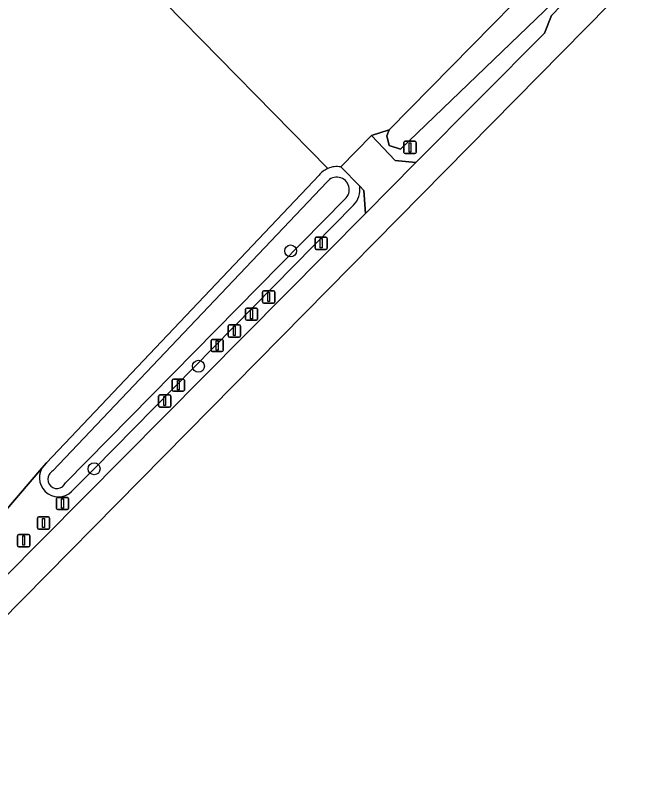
# Model space of a CAD drawing. Extents: x 162184 to 163154, y 385507 to 386516.
# Drawn here: x 163095.6 to 163147, y 386377.2 to 386439.8 of the extents above; entities that cross this region are included whole.
import ezdxf

# ---------------------------------------------------------------- set-up
doc = ezdxf.new("R2010")
doc.units = 0
for name, color, linetype in [('IMGEO_Afsluitpaal', 7, 'Continuous'), ('IMGEO_Boom', 7, 'Continuous'), ('IMGEO_Erf', 7, 'Continuous'), ('IMGEO_Groenvoorziening', 7, 'Continuous'), ('IMGEO_Lichtmast', 7, 'Continuous'), ('IMGEO_Oever', 7, 'Continuous'), ('IMGEO_Rijbaan_lokaal_open', 7, 'Continuous'), ('IMGEO_Voetpad_open', 7, 'Continuous'), ('IMGEO_Waterloop', 7, 'Continuous')]:
    doc.layers.add(name, color=color, linetype=linetype)

msp = doc.modelspace()

# ---------------------------------------------------------------- linework, layer by layer
at = {"layer": 'IMGEO_Afsluitpaal'}
for p, q in [((163120.085, 386420.815), (163120.085, 386421.615)), ((163120.085, 386421.615), (163120.085, 386420.815)), ((163120.185, 386421.715), (163120.975, 386421.715)), ((163120.975, 386421.715), (163120.185, 386421.715)), ((163121.075, 386421.615), (163121.075, 386420.815)), ((163121.075, 386420.815), (163121.075, 386421.615)), ((163120.975, 386420.715), (163120.185, 386420.715)), ((163120.185, 386420.715), (163120.975, 386420.715)), ((163115.81, 386416.43), (163115.81, 386417.23)), ((163115.81, 386417.23), (163115.81, 386416.43)), ((163115.91, 386417.33), (163116.7, 386417.33)), ((163116.7, 386417.33), (163115.91, 386417.33)), ((163116.8, 386417.23), (163116.8, 386416.43)), ((163116.8, 386416.43), (163116.8, 386417.23)), ((163116.7, 386416.33), (163115.91, 386416.33)), ((163115.91, 386416.33), (163116.7, 386416.33)), ((163114.409, 386415.029), (163114.409, 386415.829)), ((163114.409, 386415.829), (163114.409, 386415.029)), ((163114.509, 386415.929), (163115.299, 386415.929)), ((163115.299, 386415.929), (163114.509, 386415.929)), ((163115.399, 386415.829), (163115.399, 386415.029)), ((163115.399, 386415.029), (163115.399, 386415.829)), ((163113.009, 386413.665), (163113.009, 386414.465)), ((163113.009, 386414.465), (163113.009, 386413.665)), ((163113.109, 386414.565), (163113.899, 386414.565)), ((163113.899, 386414.565), (163113.109, 386414.565)), ((163113.999, 386414.465), (163113.999, 386413.665)), ((163113.999, 386413.665), (163113.999, 386414.465)), ((163115.299, 386414.929), (163114.509, 386414.929)), ((163114.509, 386414.929), (163115.299, 386414.929)), ((163113.899, 386413.565), (163113.109, 386413.565)), ((163113.109, 386413.565), (163113.899, 386413.565)), ((163108.439, 386409.243), (163108.439, 386410.043)), ((163108.439, 386410.043), (163108.439, 386409.243)), ((163108.539, 386410.143), (163109.329, 386410.143)), ((163109.329, 386410.143), (163108.539, 386410.143)), ((163109.429, 386410.043), (163109.429, 386409.243)), ((163109.429, 386409.243), (163109.429, 386410.043)), ((163107.433, 386408.853), (163108.223, 386408.853)), ((163108.223, 386408.853), (163107.433, 386408.853)), ((163109.329, 386409.143), (163108.539, 386409.143)), ((163108.539, 386409.143), (163109.329, 386409.143)), ((163107.333, 386407.953), (163107.333, 386408.753)), ((163107.333, 386408.753), (163107.333, 386407.953)), ((163108.323, 386408.753), (163108.323, 386407.953)), ((163108.323, 386407.953), (163108.323, 386408.753)), ((163108.223, 386407.853), (163107.433, 386407.853)), ((163107.433, 386407.853), (163108.223, 386407.853)), ((163099.004, 386399.587), (163099.004, 386400.387)), ((163099.004, 386400.387), (163099.004, 386399.587)), ((163099.104, 386400.487), (163099.894, 386400.487)), ((163099.894, 386400.487), (163099.104, 386400.487)), ((163099.994, 386400.387), (163099.994, 386399.587)), ((163099.994, 386399.587), (163099.994, 386400.387)), ((163099.894, 386399.487), (163099.104, 386399.487)), ((163099.104, 386399.487), (163099.894, 386399.487)), ((163097.456, 386398.002), (163097.456, 386398.802)), ((163097.456, 386398.802), (163097.456, 386398.002)), ((163097.556, 386398.902), (163098.346, 386398.902)), ((163098.346, 386398.902), (163097.556, 386398.902)), ((163098.446, 386398.802), (163098.446, 386398.002)), ((163098.446, 386398.002), (163098.446, 386398.802)), ((163098.346, 386397.902), (163097.556, 386397.902)), ((163097.556, 386397.902), (163098.346, 386397.902)), ((163095.834, 386396.565), (163095.834, 386397.365)), ((163095.834, 386397.365), (163095.834, 386396.565)), ((163095.934, 386397.465), (163096.724, 386397.465)), ((163096.724, 386397.465), (163095.934, 386397.465)), ((163096.824, 386397.365), (163096.824, 386396.565)), ((163096.824, 386396.565), (163096.824, 386397.365)), ((163096.724, 386396.465), (163095.934, 386396.465)), ((163095.934, 386396.465), (163096.724, 386396.465))]:
    msp.add_line(p, q, dxfattribs=at)
for points in [[(163120.505, 386421.59), (163120.655, 386421.59), (163120.655, 386420.84), (163120.505, 386420.84), (163120.505, 386421.59)], [(163116.23, 386417.205), (163116.38, 386417.205), (163116.38, 386416.455), (163116.23, 386416.455), (163116.23, 386417.205)], [(163114.829, 386415.804), (163114.979, 386415.804), (163114.979, 386415.054), (163114.829, 386415.054), (163114.829, 386415.804)], [(163113.429, 386414.44), (163113.579, 386414.44), (163113.579, 386413.69), (163113.429, 386413.69), (163113.429, 386414.44)], [(163108.859, 386410.018), (163109.009, 386410.018), (163109.009, 386409.268), (163108.859, 386409.268), (163108.859, 386410.018)], [(163107.753, 386408.728), (163107.903, 386408.728), (163107.903, 386407.978), (163107.753, 386407.978), (163107.753, 386408.728)], [(163099.424, 386400.362), (163099.574, 386400.362), (163099.574, 386399.612), (163099.424, 386399.612), (163099.424, 386400.362)], [(163097.876, 386398.777), (163098.026, 386398.777), (163098.026, 386398.027), (163097.876, 386398.027), (163097.876, 386398.777)], [(163096.254, 386397.34), (163096.404, 386397.34), (163096.404, 386396.59), (163096.254, 386396.59), (163096.254, 386397.34)]]:
    msp.add_lwpolyline(points, dxfattribs=at)
for centre, start, end in [((163120.185, 386421.615), 90, 180), ((163120.185, 386421.615), 90, 180), ((163120.975, 386421.615), 0, 90), ((163120.975, 386421.615), 360, 90), ((163120.185, 386420.815), 180, 270), ((163120.185, 386420.815), 180, 270), ((163120.975, 386420.815), 270, 0), ((163120.975, 386420.815), 270, 0), ((163115.91, 386417.23), 90, 180), ((163115.91, 386417.23), 90, 180), ((163116.7, 386417.23), 0, 90), ((163116.7, 386417.23), 360, 90), ((163115.91, 386416.43), 180, 270), ((163115.91, 386416.43), 180, 270), ((163116.7, 386416.43), 270, 0), ((163116.7, 386416.43), 270, 0), ((163114.509, 386415.829), 90, 180), ((163114.509, 386415.829), 90, 180), ((163115.299, 386415.829), 0, 90), ((163115.299, 386415.829), 360, 90), ((163114.509, 386415.029), 180, 270), ((163114.509, 386415.029), 180, 270), ((163115.299, 386415.029), 270, 0), ((163115.299, 386415.029), 270, 0), ((163113.109, 386414.465), 90, 180), ((163113.109, 386414.465), 90, 180), ((163113.899, 386414.465), 0, 90), ((163113.899, 386414.465), 360, 90), ((163113.109, 386413.665), 180, 270), ((163113.109, 386413.665), 180, 270), ((163113.899, 386413.665), 270, 0), ((163113.899, 386413.665), 270, 0), ((163108.539, 386410.043), 90, 180), ((163108.539, 386410.043), 90, 180), ((163109.329, 386410.043), 0, 90), ((163109.329, 386410.043), 360, 90), ((163107.433, 386408.753), 90, 180), ((163107.433, 386408.753), 90, 180), ((163108.223, 386408.753), 0, 90), ((163108.223, 386408.753), 360, 90), ((163108.539, 386409.243), 180, 270), ((163108.539, 386409.243), 180, 270), ((163109.329, 386409.243), 270, 0), ((163109.329, 386409.243), 270, 0), ((163107.433, 386407.953), 180, 270), ((163107.433, 386407.953), 180, 270), ((163108.223, 386407.953), 270, 0), ((163108.223, 386407.953), 270, 0), ((163099.104, 386400.387), 90, 180), ((163099.104, 386400.387), 90, 180), ((163099.894, 386400.387), 0, 90), ((163099.894, 386400.387), 360, 90), ((163099.104, 386399.587), 180, 270), ((163099.104, 386399.587), 180, 270), ((163099.894, 386399.587), 270, 0), ((163099.894, 386399.587), 270, 0), ((163097.556, 386398.802), 90, 180), ((163097.556, 386398.802), 90, 180), ((163098.346, 386398.802), 0, 90), ((163098.346, 386398.802), 360, 90), ((163097.556, 386398.002), 180, 270), ((163097.556, 386398.002), 180, 270), ((163098.346, 386398.002), 270, 0), ((163098.346, 386398.002), 270, 0), ((163095.934, 386397.365), 90, 180), ((163095.934, 386397.365), 90, 180), ((163096.724, 386397.365), 0, 90), ((163096.724, 386397.365), 360, 90), ((163095.934, 386396.565), 180, 270), ((163095.934, 386396.565), 180, 270), ((163096.724, 386396.565), 270, 0), ((163096.724, 386396.565), 270, 0)]:
    msp.add_arc(centre, 0.1, start, end, dxfattribs=at)
at = {"layer": 'IMGEO_Boom'}
for centre in [(163118.096, 386420.588), (163110.578, 386411.183), (163102.07, 386402.82)]:
    msp.add_circle(centre, 0.489, dxfattribs=at)
at = {"layer": 'IMGEO_Erf'}
for points in [[(163114.718, 386478.954), (163104.974, 386471.053), (163102.023, 386467.976), (163093.661, 386461.639), (163090.088, 386458.931), (163121.132, 386427.316)], [(163122.177, 386427.442), (163124.695, 386430), (163126.123, 386430.47), (163144.63, 386449.308), (163114.718, 386478.954)]]:
    msp.add_lwpolyline(points, dxfattribs=at)
msp.add_arc((163121.869, 386425.598), 1.87, 80.52656, 113.22384, dxfattribs=at)
at = {"layer": 'IMGEO_Groenvoorziening'}
for points in [[(163050.353, 386477.039), (163064.148, 386478.8), (163091.077, 386481.884), (163139.537, 386486.568), (163146.768, 386456.622), (163146.943, 386455.114), (163146.956, 386453.171), (163146.735, 386451.276), (163146.377, 386449.712), (163146.393, 386448.519), (163145.223, 386446.801), (163139.465, 386440.832), (163127.059, 386428.882), (163126.14, 386429.2), (163125.926, 386429.985), (163126.123, 386430.47), (163124.695, 386430), (163126.621, 386427.963), (163128.312, 386427.788), (163138.779, 386438.337), (163139.368, 386439.801), (163143.978, 386444.598), (163145.614, 386446.399)], [(163121.132, 386427.316), (163090.088, 386458.931)], [(163093.819, 386398.226), (163097.815, 386402.88), (163098.192, 386403.319), (163120.41, 386426.765)], [(163124.207, 386423.651), (163124.06, 386425.512), (163123.722, 386425.859)], [(163123.229, 386424.317), (163119.976, 386421.03), (163102.07, 386402.82), (163100.441, 386401.185)], [(163082.271, 386385.707), (163080.524, 386387.866), (163072.942, 386380.901), (163075.889, 386377.424), (163078.206, 386377.288), (163124.207, 386423.651)], [(163097.815, 386402.88), (163093.819, 386398.226)]]:
    msp.add_lwpolyline(points, dxfattribs=at)
for centre, radius, start, end in [((163121.871, 386425.599), 1.869, 113.28875, 141.40995), ((163121.872, 386425.601), 1.868, 316.58658, 7.95374), ((163099.17, 386402.098), 1.565, 150.02665, 324.29142)]:
    msp.add_arc(centre, radius, start, end, dxfattribs=at)
at = {"layer": 'IMGEO_Lichtmast'}
for p, q in [((163127.328, 386428.627), (163127.328, 386429.427)), ((163127.328, 386429.427), (163127.328, 386428.627)), ((163127.428, 386429.527), (163128.218, 386429.527)), ((163128.218, 386429.527), (163127.428, 386429.527)), ((163128.318, 386429.427), (163128.318, 386428.627)), ((163128.318, 386428.627), (163128.318, 386429.427)), ((163128.218, 386428.527), (163127.428, 386428.527)), ((163127.428, 386428.527), (163128.218, 386428.527)), ((163111.605, 386412.474), (163111.605, 386413.274)), ((163111.605, 386413.274), (163111.605, 386412.474)), ((163111.705, 386413.374), (163112.495, 386413.374)), ((163112.495, 386413.374), (163111.705, 386413.374)), ((163112.595, 386413.274), (163112.595, 386412.474)), ((163112.595, 386412.474), (163112.595, 386413.274)), ((163112.495, 386412.374), (163111.705, 386412.374)), ((163111.705, 386412.374), (163112.495, 386412.374))]:
    msp.add_line(p, q, dxfattribs=at)
for points in [[(163127.748, 386429.402), (163127.898, 386429.402), (163127.898, 386428.652), (163127.748, 386428.652), (163127.748, 386429.402)], [(163112.025, 386413.249), (163112.175, 386413.249), (163112.175, 386412.499), (163112.025, 386412.499), (163112.025, 386413.249)]]:
    msp.add_lwpolyline(points, dxfattribs=at)
for centre, start, end in [((163127.428, 386429.427), 90, 180), ((163127.428, 386429.427), 90, 180), ((163128.218, 386429.427), 0, 90), ((163128.218, 386429.427), 360, 90), ((163127.428, 386428.627), 180, 270), ((163127.428, 386428.627), 180, 270), ((163128.218, 386428.627), 270, 0), ((163128.218, 386428.627), 270, 0), ((163111.705, 386413.274), 90, 180), ((163111.705, 386413.274), 90, 180), ((163112.495, 386413.274), 0, 90), ((163112.495, 386413.274), 360, 90), ((163111.705, 386412.474), 180, 270), ((163111.705, 386412.474), 180, 270), ((163112.495, 386412.474), 270, 0), ((163112.495, 386412.474), 270, 0)]:
    msp.add_arc(centre, 0.1, start, end, dxfattribs=at)
at = {"layer": 'IMGEO_Oever'}
for points in [[(163123.722, 386425.859), (163122.177, 386427.442)], [(163120.41, 386426.765), (163098.192, 386403.319), (163097.815, 386402.88)], [(163098.719, 386402.644), (163121.05, 386426.209)], [(163122.525, 386424.815), (163099.742, 386401.682)], [(163100.441, 386401.185), (163102.07, 386402.82), (163119.976, 386421.03), (163123.229, 386424.317)]]:
    msp.add_lwpolyline(points, dxfattribs=at)
for centre, radius, start, end in [((163121.871, 386425.599), 1.869, 113.28875, 141.40995), ((163121.869, 386425.598), 1.87, 80.52656, 113.22384), ((163121.856, 386425.585), 1.02, 310.96456, 142.26983), ((163121.872, 386425.601), 1.868, 316.58658, 7.95374), ((163099.17, 386402.098), 1.565, 150.02665, 324.29142), ((163099.043, 386401.963), 0.754, 115.43916, 148.51541), ((163099.043, 386401.964), 0.754, 148.5748, 338.02218)]:
    msp.add_arc(centre, radius, start, end, dxfattribs=at)
at = {"layer": 'IMGEO_Rijbaan_lokaal_open'}
msp.add_lwpolyline([(162994.999, 386289.478), (163145.974, 386442.657), (163144.837, 386443.728), (163143.978, 386444.598), (163139.368, 386439.801), (163138.779, 386438.337), (163128.312, 386427.788), (163124.207, 386423.651), (163078.206, 386377.288), (163075.889, 386377.424), (163072.942, 386380.901), (163069, 386377.06)], dxfattribs=at)
at = {"layer": 'IMGEO_Voetpad_open'}
msp.add_lwpolyline([(163128.312, 386427.788), (163126.621, 386427.963), (163124.695, 386430), (163122.177, 386427.442), (163123.722, 386425.859), (163124.06, 386425.512), (163124.207, 386423.651)], close=True, dxfattribs=at)
at = {"layer": 'IMGEO_Waterloop'}
msp.add_lwpolyline([(163126.123, 386430.47), (163125.926, 386429.985), (163126.14, 386429.2), (163127.059, 386428.882), (163139.465, 386440.832), (163145.223, 386446.801), (163146.393, 386448.519), (163146.377, 386449.712), (163129.854, 386465.873), (163115.143, 386481.322), (163104.018, 386472.31), (163104.974, 386471.053), (163114.718, 386478.954), (163144.63, 386449.308)], close=True, dxfattribs=at)
for points in [[(163121.05, 386426.209), (163098.719, 386402.644)], [(163099.742, 386401.682), (163122.525, 386424.815)]]:
    msp.add_lwpolyline(points, dxfattribs=at)
for centre, radius, start, end in [((163121.856, 386425.585), 1.02, 310.96456, 142.26983), ((163099.043, 386401.963), 0.754, 115.43916, 148.51541), ((163099.043, 386401.964), 0.754, 148.5748, 338.02218)]:
    msp.add_arc(centre, radius, start, end, dxfattribs=at)

doc.saveas('drawing.dxf')
